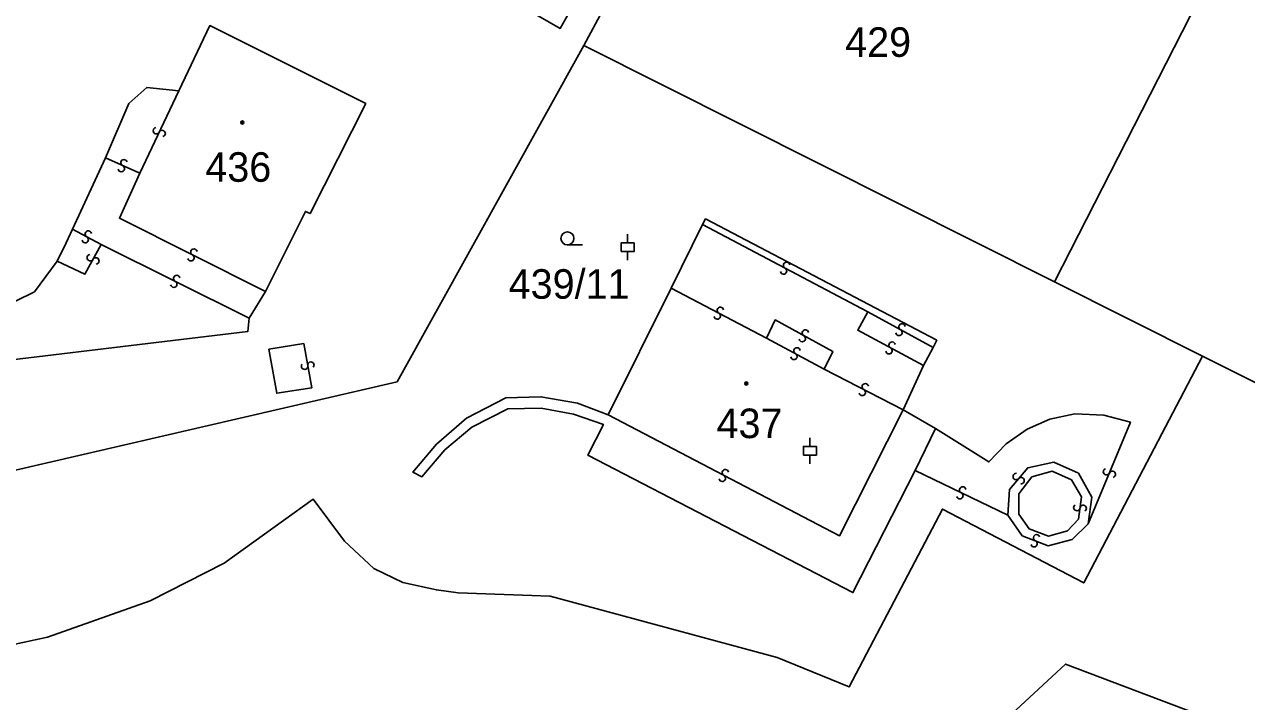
# Model space of a CAD drawing. Extents: x -600309 to -598967, y -1161267 to -1160292.
# Drawn here: x -600090 to -600019.7, y -1160715.4 to -1160676.4 of the extents above; entities that cross this region are included whole.
import ezdxf

# ---------------------------------------------------------------- set-up
doc = ezdxf.new("R2010")
doc.units = 0
for name, color, linetype in [('Level 1', 7, 'Continuous'), ('Level 13', 7, 'Continuous'), ('Level 3', 7, 'Continuous'), ('Level 4', 7, 'Continuous'), ('Level 5', 7, 'Continuous'), ('Level 60', 7, 'Continuous')]:
    doc.layers.add(name, color=color, linetype=linetype)

msp = doc.modelspace()

# ---------------------------------------------------------------- linework, layer by layer
at = {"layer": 'Level 1'}
for points in [[(-600030.78, -1160691.2), (-600019.78, -1160669.61)], [(-600057.85, -1160677.6), (-600056.65, -1160675.36)], [(-600076.17, -1160691.76), (-600073.87, -1160687.14), (-600073.6, -1160687.27), (-600070.4, -1160680.94), (-600079.37, -1160676.45), (-600081.16, -1160680.2)], [(-600057.85, -1160677.6), (-600068.6, -1160696.95), (-600095.45, -1160703.17)], [(-600030.78, -1160691.2), (-600057.85, -1160677.6)], [(-600085.38, -1160684.07), (-600084.03, -1160680.94), (-600082.99, -1160680.01), (-600081.16, -1160680.2)], [(-600085.38, -1160684.07), (-600087.27, -1160688.17)], [(-600051.03, -1160687.89), (-600050.85, -1160687.58), (-600037.55, -1160694.56), (-600037.76, -1160694.97)], [(-600087.27, -1160688.17), (-600087.63, -1160688.96), (-600088.16, -1160690)], [(-600052.84, -1160691.57), (-600051.03, -1160687.89)], [(-600097.71, -1160693.68), (-600091.63, -1160692.83), (-600089.46, -1160691.77), (-600088.16, -1160690)], [(-600077.11, -1160693.29), (-600076.17, -1160691.76)], [(-600052.84, -1160691.57), (-600056.45, -1160698.85)], [(-600022.26, -1160695.47), (-600030.78, -1160691.2)], [(-600097.01, -1160696.44), (-600077.19, -1160694.06), (-600077.11, -1160693.29)], [(-600037.76, -1160694.97), (-600038.31, -1160696.01)], [(-600093.6, -1160712.7), (-600088.71, -1160711.65), (-600082.81, -1160709.55), (-600078.55, -1160707.38), (-600073.43, -1160703.7), (-600071.63, -1160706.12), (-600069.93, -1160707.69), (-600068.27, -1160708.49), (-600066.34, -1160708.93), (-600065.09, -1160709.1), (-600059.79, -1160709.28), (-600046.74, -1160712.81), (-600042.59, -1160714.51), (-600037.23, -1160704.27), (-600029.1, -1160708.52), (-600022.26, -1160695.47)], [(-600038.31, -1160696.01), (-600039.48, -1160698.56)], [(-600022.26, -1160695.47), (-600018.5, -1160697.35)], [(-600038.8, -1160702.05), (-600042.38, -1160709.08), (-600057.62, -1160701.18), (-600056.73, -1160699.4), (-600058.45, -1160698.81), (-600060.31, -1160698.46), (-600062.22, -1160698.51), (-600064.3, -1160699.56), (-600065.85, -1160700.87), (-600067.17, -1160702.41), (-600067.69, -1160702.15), (-600066.33, -1160700.53), (-600064.61, -1160699.05), (-600062.35, -1160697.88), (-600060.32, -1160697.81), (-600058.22, -1160698.17), (-600056.45, -1160698.85)], [(-600039.48, -1160698.56), (-600037.63, -1160699.63)], [(-600038.8, -1160702.05), (-600037.63, -1160699.63)], [(-600014.56, -1160713.03), (-600017.12, -1160718.12), (-600030.15, -1160713.19), (-600036.61, -1160719.18), (-600045.17, -1160738.42), (-600060.55, -1160748.99), (-600081.22, -1160753.98), (-600081.28, -1160753.73), (-600083.52, -1160754.27), (-600083.72, -1160753.43), (-600084.21, -1160753.55)]]:
    msp.add_lwpolyline(points, dxfattribs=at)
at = {"layer": 'Level 13'}
for centre, start, end in [((-600082.446, -1160682.5), 102.12516, 334.22315), ((-600082.114, -1160682.659), 281.9107, 154.5007), ((-600084.314, -1160684.342), 13.41024, 245.50824), ((-600084.465, -1160684.678), 193.19579, 65.78579), ((-600086.363, -1160688.448), 9.08579, 241.67579), ((-600086.538, -1160688.772), 189.30025, 61.39824), ((-600086.251, -1160689.81), 98.21826, 330.80826), ((-600080.454, -1160689.814), 190.69865, 62.79665), ((-600080.287, -1160689.486), 10.48419, 243.07419), ((-600085.929, -1160689.991), 278.43272, 150.53072), ((-600046.367, -1160690.572), 189.2361, 61.8261), ((-600046.192, -1160690.248), 9.45056, 241.54855), ((-600081.444, -1160691.334), 190.88853, 62.98653), ((-600081.277, -1160691.006), 10.67408, 243.26408), ((-600050.176, -1160693.163), 189.68385, 62.27385), ((-600050.003, -1160692.837), 9.8983, 241.9963), ((-600045.11, -1160694.139), 8.70167, 240.79967), ((-600039.728, -1160694.111), 188.67609, 61.26609), ((-600039.551, -1160693.789), 8.89055, 240.98854), ((-600045.289, -1160694.461), 188.48721, 61.07721), ((-600040.122, -1160694.838), 8.98388, 241.57388), ((-600045.768, -1160695.491), 188.69312, 61.28312), ((-600045.591, -1160695.169), 8.90757, 241.00557), ((-600040.299, -1160695.162), 189.19834, 61.29634), ((-600073.921, -1160696.053), 137.64168, 10.23168), ((-600073.558, -1160695.988), 317.85613, 189.95413), ((-600041.835, -1160697.563), 189.99066, 62.58066), ((-600041.664, -1160697.237), 10.20512, 242.30312), ((-600049.887, -1160702.503), 189.71549, 61.81349), ((-600049.714, -1160702.177), 9.50104, 242.09104), ((-600032.98, -1160702.4), 87.11567, 319.21367), ((-600027.79, -1160702.128), 104.78074, 336.87874), ((-600027.45, -1160702.271), 284.56628, 157.15628), ((-600036.059, -1160703.175), 11.32886, 243.91886), ((-600032.7, -1160702.64), 266.90121, 139.49121), ((-600036.222, -1160703.505), 191.54331, 63.64131), ((-600029.493, -1160704.185), 120.24772, 352.34571), ((-600029.127, -1160704.234), 300.03326, 172.62326), ((-600031.812, -1160705.929), 16.10367, 248.20167), ((-600031.948, -1160706.271), 195.88922, 68.47922)]:
    msp.add_arc(centre, 0.184, start, end, dxfattribs=at)
at = {"layer": 'Level 3'}
for points in [[(-600060.55, -1160674.23), (-600058.52, -1160675.4), (-600059.22, -1160676.61), (-600061.25, -1160675.45), (-600060.55, -1160674.23)], [(-600083.4, -1160684.95), (-600081.16, -1160680.2)], [(-600085.38, -1160684.07), (-600083.4, -1160684.95)], [(-600076.17, -1160691.76), (-600084.57, -1160687.54), (-600083.4, -1160684.95)], [(-600085.62, -1160689.05), (-600087.27, -1160688.17)], [(-600051.03, -1160687.89), (-600041.52, -1160692.93)], [(-600085.62, -1160689.05), (-600086.56, -1160690.75), (-600088.16, -1160690)], [(-600077.11, -1160693.29), (-600085.62, -1160689.05)], [(-600052.84, -1160691.57), (-600047.34, -1160694.43)], [(-600038.31, -1160696.01), (-600042.1, -1160693.98), (-600041.52, -1160692.93)], [(-600041.52, -1160692.93), (-600037.76, -1160694.97)], [(-600047.34, -1160694.43), (-600046.85, -1160693.39), (-600043.54, -1160695.2), (-600044.02, -1160696.23)], [(-600047.34, -1160694.43), (-600044.02, -1160696.23)], [(-600075.97, -1160695.08), (-600073.97, -1160694.75), (-600073.5, -1160697.29), (-600075.52, -1160697.61), (-600075.97, -1160695.08)], [(-600044.02, -1160696.23), (-600039.48, -1160698.56)], [(-600039.48, -1160698.56), (-600043.15, -1160705.82), (-600056.45, -1160698.85)], [(-600028.84, -1160705.12), (-600026.41, -1160699.28), (-600027.94, -1160698.87), (-600029.61, -1160698.8), (-600031.05, -1160699.1), (-600032.36, -1160699.67), (-600033.55, -1160700.51), (-600034.55, -1160701.56), (-600037.63, -1160699.63)], [(-600033.47, -1160704.63), (-600033.37, -1160703.14), (-600032.32, -1160701.9), (-600030.81, -1160701.57), (-600029.4, -1160702.21), (-600028.63, -1160703.59), (-600028.84, -1160705.12)], [(-600033.47, -1160704.63), (-600038.8, -1160702.05)], [(-600032.84, -1160703.4), (-600032.83, -1160704.57), (-600032.24, -1160705.41), (-600031.12, -1160705.83), (-600030.03, -1160705.52), (-600029.39, -1160704.85), (-600029.23, -1160703.57), (-600029.81, -1160702.59), (-600030.92, -1160702.09), (-600032.08, -1160702.42), (-600032.84, -1160703.4)], [(-600033.47, -1160704.63), (-600032.63, -1160705.81), (-600031.14, -1160706.39), (-600029.76, -1160706.03), (-600028.84, -1160705.12)]]:
    msp.add_lwpolyline(points, dxfattribs=at)
at = {"layer": 'Level 5'}
for p, q in [((-600058.8, -1160689.07), (-600057.925, -1160689.07)), ((-600055.34, -1160688.96), (-600055.34, -1160688.461)), ((-600055.34, -1160689.46), (-600055.34, -1160689.959)), ((-600044.85, -1160700.67), (-600044.85, -1160700.171)), ((-600044.85, -1160701.17), (-600044.85, -1160701.669))]:
    msp.add_line(p, q, dxfattribs=at)
for points in [[(-600055.715, -1160689.46), (-600054.965, -1160689.46), (-600054.965, -1160688.96), (-600055.715, -1160688.96)], [(-600045.225, -1160701.17), (-600044.475, -1160701.17), (-600044.475, -1160700.67), (-600045.225, -1160700.67)]]:
    msp.add_lwpolyline(points, close=True, dxfattribs=at)
for centre, radius in [((-600077.5, -1160682.03), 0.09), ((-600077.5, -1160682.03), 0.0521), ((-600058.8, -1160688.695), 0.375), ((-600048.51, -1160697.05), 0.09), ((-600048.51, -1160697.05), 0.0521)]:
    msp.add_circle(centre, radius, dxfattribs=at)
at = {"layer": 'Level 60'}
for points in [[(-600003.38, -1160666.65), (-600018.5, -1160697.35), (-600022.26, -1160695.47), (-600030.78, -1160691.2), (-600019.78, -1160669.61), (-600012.61, -1160655.57), (-600002.05, -1160660.84)], [(-600097.01, -1160696.44), (-600097.36, -1160696.48), (-600098, -1160693.72), (-600097.71, -1160693.68), (-600091.63, -1160692.83), (-600089.46, -1160691.77), (-600088.16, -1160690), (-600087.63, -1160688.96), (-600087.27, -1160688.17), (-600085.38, -1160684.07), (-600084.03, -1160680.94), (-600082.99, -1160680.01), (-600081.16, -1160680.2), (-600079.37, -1160676.45), (-600070.4, -1160680.94), (-600073.6, -1160687.27), (-600073.87, -1160687.14), (-600076.17, -1160691.76), (-600077.11, -1160693.29), (-600077.19, -1160694.06)], [(-600088.71, -1160711.65), (-600093.6, -1160712.7), (-600095.82, -1160703.17), (-600095.45, -1160703.17), (-600068.6, -1160696.95), (-600057.85, -1160677.6), (-600030.78, -1160691.2), (-600022.26, -1160695.47), (-600029.1, -1160708.52), (-600037.23, -1160704.27), (-600042.59, -1160714.51), (-600046.74, -1160712.81), (-600059.79, -1160709.28), (-600065.09, -1160709.1), (-600066.34, -1160708.93), (-600068.27, -1160708.49), (-600069.93, -1160707.69), (-600071.63, -1160706.12), (-600073.43, -1160703.7), (-600078.55, -1160707.38), (-600082.81, -1160709.55)], [(-600051.03, -1160687.89), (-600052.84, -1160691.57), (-600056.45, -1160698.85), (-600058.22, -1160698.17), (-600060.32, -1160697.81), (-600062.35, -1160697.88), (-600064.61, -1160699.05), (-600066.33, -1160700.53), (-600067.69, -1160702.15), (-600067.17, -1160702.41), (-600065.85, -1160700.87), (-600064.3, -1160699.56), (-600062.22, -1160698.51), (-600060.31, -1160698.46), (-600058.45, -1160698.81), (-600056.73, -1160699.4), (-600057.62, -1160701.18), (-600042.38, -1160709.08), (-600038.8, -1160702.05), (-600037.63, -1160699.63), (-600039.48, -1160698.56), (-600038.31, -1160696.01), (-600037.76, -1160694.97), (-600037.55, -1160694.56), (-600050.85, -1160687.58)], [(-600052.84, -1160691.57), (-600051.03, -1160687.89), (-600050.85, -1160687.58), (-600037.55, -1160694.56), (-600037.76, -1160694.97), (-600038.31, -1160696.01), (-600039.48, -1160698.56), (-600037.63, -1160699.63), (-600038.8, -1160702.05), (-600042.38, -1160709.08), (-600057.62, -1160701.18), (-600056.73, -1160699.4), (-600058.45, -1160698.81), (-600060.31, -1160698.46), (-600062.22, -1160698.51), (-600064.3, -1160699.56), (-600065.85, -1160700.87), (-600067.17, -1160702.41), (-600067.69, -1160702.15), (-600066.33, -1160700.53), (-600064.61, -1160699.05), (-600062.35, -1160697.88), (-600060.32, -1160697.81), (-600058.22, -1160698.17), (-600056.45, -1160698.85)]]:
    msp.add_lwpolyline(points, close=True, dxfattribs=at)
for points in [[(-600094.83, -1160674.36), (-600085.98, -1160658.83), (-600059.15, -1160673.99), (-600056.65, -1160675.36), (-600057.85, -1160677.6), (-600068.6, -1160696.95), (-600095.45, -1160703.17)], [(-600019.78, -1160669.61), (-600030.78, -1160691.2), (-600057.85, -1160677.6), (-600056.65, -1160675.36)], [(-600097.01, -1160696.44), (-600077.19, -1160694.06), (-600077.11, -1160693.29), (-600076.17, -1160691.76), (-600073.87, -1160687.14), (-600073.6, -1160687.27), (-600070.4, -1160680.94), (-600079.37, -1160676.45), (-600081.16, -1160680.2), (-600082.99, -1160680.01), (-600084.03, -1160680.94), (-600085.38, -1160684.07), (-600087.27, -1160688.17), (-600087.63, -1160688.96), (-600088.16, -1160690), (-600089.46, -1160691.77), (-600091.63, -1160692.83)], [(-600093.6, -1160712.7), (-600088.71, -1160711.65), (-600082.81, -1160709.55), (-600078.55, -1160707.38), (-600073.43, -1160703.7), (-600071.63, -1160706.12), (-600069.93, -1160707.69), (-600068.27, -1160708.49), (-600066.34, -1160708.93), (-600065.09, -1160709.1), (-600059.79, -1160709.28), (-600046.74, -1160712.81), (-600042.59, -1160714.51), (-600037.23, -1160704.27), (-600029.1, -1160708.52), (-600022.26, -1160695.47), (-600018.5, -1160697.35), (-600014.75, -1160699.3), (-600009.12, -1160702.21), (-600014.56, -1160713.03), (-600017.12, -1160718.12), (-600030.15, -1160713.19), (-600036.61, -1160719.18)], [(-600036.61, -1160719.18), (-600030.15, -1160713.19), (-600017.12, -1160718.12), (-600014.56, -1160713.03), (-599998.26, -1160721.24)]]:
    msp.add_lwpolyline(points, dxfattribs=at)

# ---------------------------------------------------------------- texts
at = {"layer": 'Level 4'}
for s, p in [('429', (-600042.82, -1160678.25)), ('436', (-600079.63, -1160685.44)), ('439/11', (-600062.18, -1160692.17)), ('437', (-600050.22, -1160700.19))]:
    msp.add_text(s, height=1.7, dxfattribs=at).set_placement(p)

doc.saveas('drawing.dxf')
